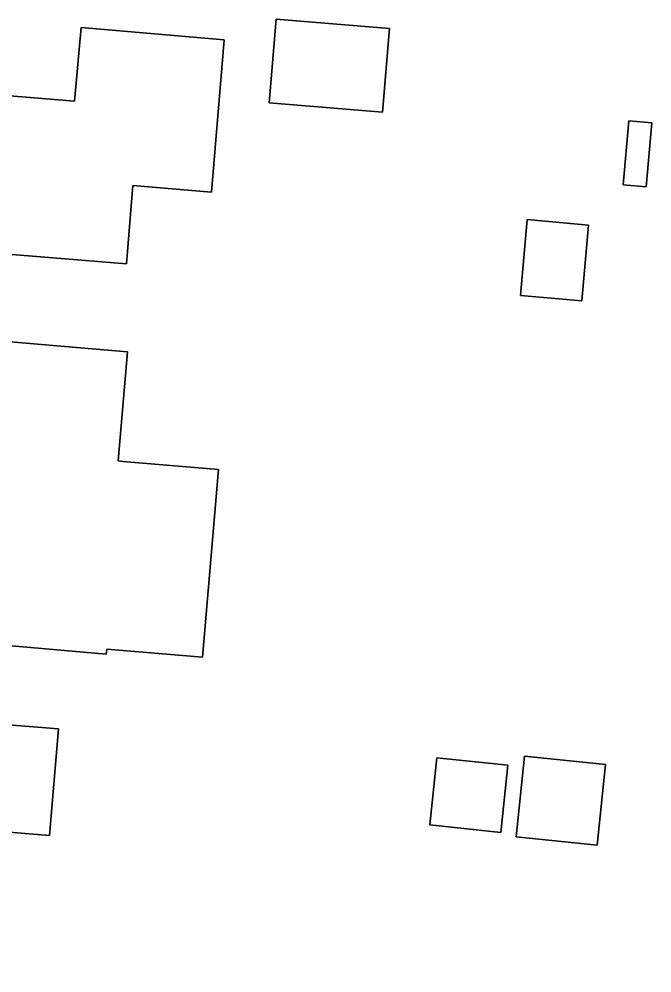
# Model space of a CAD drawing. Extents: x 159626 to 160723, y 388173 to 389416.
# Drawn here: x 159911.25 to 159939.36, y 388516.6 to 388558.97 of the extents above; entities that cross this region are included whole.
import ezdxf

# ---------------------------------------------------------------- set-up
doc = ezdxf.new("R2010")
doc.units = 0
doc.layers.add('IMGEO_Erf', color=7, linetype='Continuous')
doc.layers.add('IMGEO_Pand', color=7, linetype='Continuous')

msp = doc.modelspace()

# ---------------------------------------------------------------- linework, layer by layer
at = {"layer": 'IMGEO_Erf'}
for points in [[(159927.391, 388554.833), (159922.366, 388555.25), (159922.675, 388558.97), (159927.7, 388558.553)], [(159916.024, 388548.09), (159911.296, 388548.483), (159906.313, 388548.897), (159906.882, 388555.88), (159909.22, 388555.697), (159913.716, 388555.325), (159914.005, 388558.593), (159918.988, 388558.169), (159920.366, 388558.052), (159919.803, 388551.28), (159916.313, 388551.57)], [(159939.104, 388551.519), (159938.072, 388551.61), (159938.323, 388554.452), (159939.355, 388554.361)], [(159936.247, 388546.449), (159933.525, 388546.689), (159933.823, 388550.06), (159936.544, 388549.82)], [(159919.392, 388530.616), (159915.146, 388530.983), (159915.127, 388530.761), (159909.392, 388531.257), (159904.41, 388531.688), (159905.15, 388540.223), (159907.693, 388539.993), (159908.107, 388539.946), (159908.255, 388541.343), (159907.844, 388541.376), (159908.122, 388544.871), (159913.104, 388544.44), (159916.068, 388544.184), (159915.649, 388539.34), (159915.868, 388539.321), (159920.114, 388538.954)], [(159912.606, 388522.7), (159910.821, 388522.85), (159910.296, 388516.595), (159904.78, 388517.058), (159899.797, 388517.477), (159899.91, 388519.022), (159898.797, 388522.535), (159900.208, 388522.452), (159901.713, 388522.275), (159901.88, 388524.087), (159902.239, 388528.288), (159907.224, 388527.892), (159913.003, 388527.432)], [(159937.298, 388525.856), (159936.924, 388522.27), (159933.329, 388522.645), (159933.704, 388526.231)], [(159932.646, 388522.839), (159929.495, 388523.168), (159929.807, 388526.155), (159932.957, 388525.826)]]:
    msp.add_lwpolyline(points, close=True, dxfattribs=at)
at = {"layer": 'IMGEO_Pand'}
for points in [[(159927.7, 388558.553), (159922.675, 388558.97), (159922.366, 388555.25), (159927.391, 388554.833)], [(159911.296, 388548.483), (159916.024, 388548.09), (159916.313, 388551.57), (159919.803, 388551.28), (159920.366, 388558.052), (159918.988, 388558.169), (159914.005, 388558.593), (159913.716, 388555.325), (159909.22, 388555.697), (159906.882, 388555.88), (159906.313, 388548.897)], [(159938.072, 388551.61), (159939.104, 388551.519), (159939.355, 388554.361), (159938.323, 388554.452)], [(159936.544, 388549.82), (159933.823, 388550.06), (159933.525, 388546.689), (159936.247, 388546.449)], [(159907.693, 388539.993), (159905.15, 388540.223), (159904.41, 388531.688), (159909.392, 388531.257), (159915.127, 388530.761), (159915.146, 388530.983), (159919.392, 388530.616), (159920.114, 388538.954), (159915.868, 388539.321), (159915.649, 388539.34), (159916.068, 388544.184), (159913.104, 388544.44), (159908.122, 388544.871), (159907.844, 388541.376), (159908.255, 388541.343), (159908.107, 388539.946)], [(159901.88, 388524.087), (159901.713, 388522.275), (159900.208, 388522.452), (159898.797, 388522.535), (159899.91, 388519.022), (159899.797, 388517.477), (159904.78, 388517.058), (159910.296, 388516.595), (159910.821, 388522.85), (159912.606, 388522.7), (159913.003, 388527.432), (159907.224, 388527.892), (159902.239, 388528.288)], [(159937.298, 388525.856), (159933.704, 388526.231), (159933.329, 388522.645), (159936.924, 388522.27)], [(159932.957, 388525.826), (159929.807, 388526.155), (159929.495, 388523.168), (159932.646, 388522.839)]]:
    msp.add_lwpolyline(points, close=True, dxfattribs=at)

doc.saveas('drawing.dxf')
